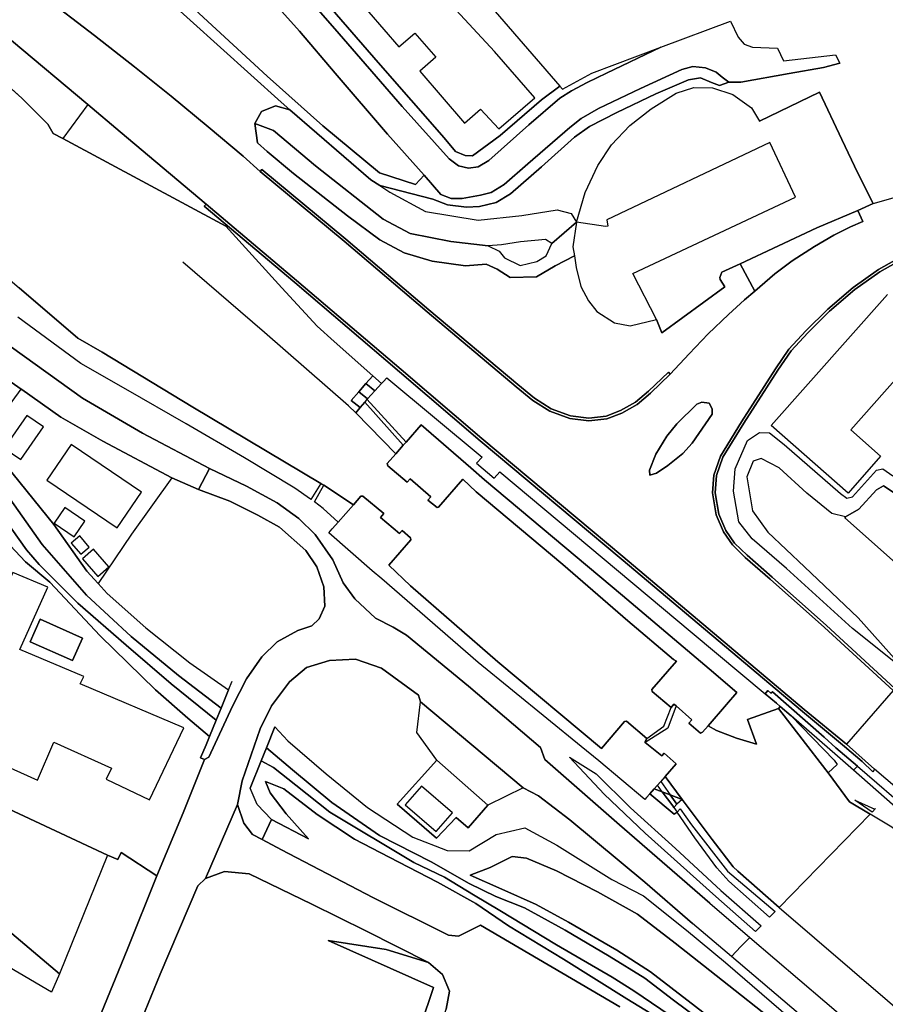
# Model space of a CAD drawing. Extents: x -26035517 to 31750492, y -9237385 to 8160032.
# Tile 286 of 298: x 23766947 to 23922468, y -195276 to -18353. Entities that reach past the tile are written whole.
import ezdxf

# ---------------------------------------------------------------- set-up
doc = ezdxf.new("R2010")
doc.units = 0
doc.layers.add('T-25', color=7, linetype='CONTINUOUS')

msp = doc.modelspace()

# ---------------------------------------------------------------- linework, layer by layer
at = {"layer": 'T-25', "color": 9}
for p, q in [((23759251, -25258, 8643), (23767359, -32453, 8707)), ((23767359, -32453, 8707), (23771980, -37130, 8703)), ((23771980, -37130, 8703), (23772942, -38777, 8703)), ((23772942, -38777, 8703), (23774675, -39706, 8760)), ((23774675, -39706, 8760), (23803994, -55432, 9723)), ((23803994, -55432, 9723), (23814054, -66533, 10040)), ((23777404, -75559, 8853), (23766829, -66546, 8853)), ((23814054, -66533, 10040), (23820363, -73401, 10373)), ((23820363, -73401, 10373), (23823463, -76207, 10613)), ((23781775, -78072, 9197), (23777404, -75559, 8853)), ((23823463, -76207, 10613), (23830390, -82334, 11016)), ((23798034, -87990, 9210), (23781775, -78072, 9197)), ((23830390, -82334, 11016), (23829158, -83748, 10984)), ((23829158, -83748, 10984), (23827858, -85242, 10951)), ((23827858, -85242, 10951), (23826531, -86766, 10917)), ((23821049, -101685, 9267), (23798034, -87990, 9210)), ((23826531, -86766, 10917), (23828143, -88014, 10917)), ((23828143, -88014, 10917), (23827324, -89004, 10093)), ((23827324, -89004, 10093), (23834525, -96365, 10103)), ((23834525, -96365, 10103), (23832982, -98117, 11740)), ((23832982, -98117, 11740), (23833076, -98537, 11740)), ((23833076, -98537, 11740), (23836583, -101481, 11740)), ((23821245, -101802, 9267), (23821049, -101685, 9267)), ((23821572, -102017, 9254), (23821245, -101802, 9267)), ((23826894, -105524, 9050), (23821572, -102017, 9254)), ((23836583, -101481, 11740), (23837090, -100854, 11740)), ((23837090, -100854, 11740), (23840805, -104091, 11740)), ((23842215, -105953, 11740), (23846544, -100936, 11733)), ((23846544, -100936, 11733), (23848968, -103190, 11133)), ((23828239, -103996, 11783), (23826894, -105524, 9050)), ((23828601, -103944, 11787), (23828239, -103996, 11783)), ((23832342, -107113, 11790), (23828601, -103944, 11787)), ((23840805, -104091, 11740), (23840256, -104690, 11740)), ((23848968, -103190, 11133), (23864550, -116251, 11130)), ((23840256, -104690, 11740), (23841957, -106028, 11740)), ((23841957, -106028, 11740), (23842215, -105953, 11740)), ((23831751, -107824, 11790), (23832342, -107113, 11790)), ((23835190, -110653, 11790), (23831751, -107824, 11790)), ((23835669, -110117, 11790), (23835190, -110653, 11790)), ((23837182, -111471, 11790), (23835669, -110117, 11790)), ((23833292, -116394, 11790), (23837204, -111810, 11790)), ((23837204, -111810, 11790), (23837182, -111471, 11790)), ((23837172, -120058, 11327), (23833292, -116394, 11790)), ((23864550, -116251, 11130), (23876211, -126367, 11213)), ((23852873, -133722, 11327), (23837172, -120058, 11327)), ((23876211, -126367, 11213), (23884443, -133322, 11257)), ((23871486, -149301, 11650), (23852873, -133722, 11327)), ((23884948, -133639, 11707), (23880525, -138680, 11757)), ((23884443, -133322, 11257), (23884948, -133639, 11707)), ((23880525, -138680, 11757), (23880594, -139085, 11757)), ((23880594, -139085, 11757), (23884009, -141934, 11757)), ((23884009, -141934, 11757), (23884497, -141321, 11757)), ((23884497, -141321, 11757), (23884881, -141660, 11757)), ((23884881, -141660, 11757), (23887706, -144155, 11757)), ((23897730, -144115, 11447), (23903261, -142136, 11447)), ((23903261, -142136, 11447), (23911777, -153130, 11200)), ((23875583, -144474, 11700), (23871486, -149301, 11650)), ((23875953, -144428, 11703), (23875583, -144474, 11700)), ((23879648, -147499, 11710), (23875953, -144428, 11703)), ((23887706, -144155, 11757), (23887179, -144764, 11757)), ((23887179, -144764, 11757), (23889270, -146558, 11757)), ((23899318, -148544, 10570), (23897730, -144115, 11447)), ((23889270, -146558, 11757), (23889624, -146367, 11750)), ((23889624, -146367, 11750), (23890619, -145218, 10553)), ((23890619, -145218, 10553), (23892156, -146058, 10557)), ((23892156, -146058, 10557), (23895757, -147465, 10573)), ((23879246, -148153, 11713), (23879648, -147499, 11710)), ((23879319, -148213, 11713), (23879246, -148153, 11713)), ((23882324, -150653, 11717), (23879319, -148213, 11713)), ((23895757, -147465, 10573), (23899318, -148544, 10570)), ((23882719, -150128, 11723), (23882324, -150653, 11717)), ((23884885, -152059, 11727), (23882719, -150128, 11723)), ((23882902, -154333, 10867), (23884885, -152059, 11727)), ((23911777, -153130, 11200), (23912188, -153687, 11186)), ((23912188, -153687, 11186), (23916015, -158871, 11057)), ((23885960, -158448, 10867), (23882902, -154333, 10867)), ((23886536, -159223, 10867), (23885960, -158448, 10867)), ((23891333, -165680, 10867), (23886536, -159223, 10867)), ((23916015, -158871, 11057), (23919769, -161090, 10977)), ((23919769, -161090, 10977), (23903369, -177900, 10890)), ((23895111, -170594, 10867), (23891333, -165680, 10867)), ((23895956, -171353, 10867), (23895111, -170594, 10867)), ((23903369, -177900, 10890), (23895956, -171353, 10867)), ((23903369, -177900, 10890), (23903369, -177900, 10890))]:
    msp.add_line(p, q, dxfattribs=at)
for points in [[(23617479, 103744, 9893), (23634606, 89072, 9870), (23653648, 72813, 9850), (23671083, 57852, 9827), (23683881, 47002, 9673), (23699359, 33743, 9707), (23721913, 14603, 9683), (23743051, -3211, 9747), (23765473, -22108, 9847), (23779174, -33598, 9954), (23774675, -39706, 8760), (23772942, -38777, 8703), (23771980, -37130, 8703), (23767359, -32453, 8707), (23759251, -25258, 8643), (23755350, -22848, 8643), (23753413, -22943, 8820), (23732862, -5283, 8847), (23710463, 13693, 8850), (23689674, 31542, 8810), (23680450, 39462, 8807), (23659796, 57175, 8740), (23641088, 73077, 8780), (23619441, 91604, 8820)], [(23810459, -45259, 10230), (23810139, -45644, 10230), (23807082, -42892, 10013), (23800817, -37633, 10007), (23794151, -32110, 9947), (23787570, -26853, 9920), (23780370, -21200, 9877), (23770987, -13968, 9817), (23762034, -7134, 9813), (23752006, 501, 9790), (23743903, 6763, 9777), (23736795, 12493, 9800), (23730280, 17796, 9763), (23723548, 23277, 9753), (23716758, 28848, 9743), (23711340, 33303, 9743), (23702075, 41065, 9800), (23688303, 52668, 9763)], [(23863978, -30295, 9410), (23860693, -32741, 9410), (23853256, -39136, 9557), (23848322, -42824, 9667), (23847012, -42739, 9667), (23845269, -42040, 9670), (23843192, -39569, 9653), (23831357, -26022, 9633), (23817147, -9610, 9590), (23807693, 1192, 9600), (23797846, 12591, 9593), (23787333, 24720, 9543), (23777528, 36074, 9563), (23771914, 42665, 9550), (23767065, 47831, 9507)], [(23683881, 47002, 9673), (23699359, 33743, 9707), (23721913, 14603, 9683), (23743051, -3211, 9747), (23765473, -22108, 9847), (23779174, -33598, 9954), (23785015, -38496, 10000), (23800440, -51488, 10053), (23800117, -51871, 10053)], [(23882127, -23282, 9247), (23872364, -27972, 9313), (23868917, -29658, 9330), (23866108, -31122, 9353), (23863990, -32467, 9363), (23858432, -37254, 9397), (23851216, -43679, 9417), (23849342, -44807, 9420), (23847610, -45013, 9420), (23845762, -44594, 9420), (23844081, -43368, 9420), (23835641, -33980, 9490), (23823570, -20023, 9493), (23814655, -9740, 9490), (23806567, -549, 9483), (23797713, 9935, 9470), (23790147, 18541, 9453), (23782701, 27122, 9457), (23773758, 37346, 9463), (23766410, 45853, 9467)], [(23824106, 15800, 9390), (23863978, -30295, 9410), (23860693, -32741, 9410), (23853256, -39136, 9557), (23848322, -42824, 9667), (23847012, -42739, 9667), (23845269, -42040, 9670), (23843192, -39569, 9653), (23831357, -26022, 9633), (23817147, -9610, 9590)], [(23658905, 7887, 8897), (23668506, 8664, 8910), (23676538, 9091, 8910), (23679890, 7760, 8847), (23684481, 3835, 8853), (23699725, -9053, 8853), (23717182, -23894, 8853), (23733680, -38031, 8853), (23751304, -53252, 8853), (23766829, -66546, 8853), (23777404, -75559, 8853)], [(23839645, -46270, 9413), (23838058, -47974, 9417), (23831569, -45875, 9417), (23821435, -37412, 9550), (23811384, -28527, 9613), (23793084, -11564, 9603), (23790590, -2549, 9567), (23785561, 3215, 9573), (23791776, 8743, 9443)], [(23814655, -9740, 9490), (23823570, -20023, 9493), (23835641, -33980, 9490), (23844081, -43368, 9420), (23845762, -44594, 9420), (23847610, -45013, 9420), (23849342, -44807, 9420), (23851216, -43679, 9417), (23858432, -37254, 9397), (23863990, -32467, 9363), (23866108, -31122, 9353), (23868917, -29658, 9330), (23872364, -27972, 9313), (23882127, -23282, 9247), (23894630, -18592, 9247), (23896044, -21520, 9247), (23897123, -22727, 9243), (23898597, -23301, 9243), (23903114, -23480, 9240), (23904201, -25769, 9070), (23913510, -24689, 9070), (23914287, -26187, 9157), (23911345, -26925, 9177), (23905183, -28050, 9207), (23896511, -29603, 9307), (23894380, -29584, 9347), (23893185, -28661, 9347), (23892088, -27792, 9347), (23890149, -27019, 9350), (23887869, -26778, 9357), (23885912, -27273, 9377), (23878461, -30744, 9383), (23870954, -34294, 9390), (23867833, -36124, 9407), (23865767, -37697, 9433), (23858214, -44250, 9463), (23853992, -47994, 9450), (23851629, -49379, 9417), (23849713, -49859, 9417), (23846459, -50472, 9417), (23844473, -50489, 9417), (23842619, -49759, 9417), (23839645, -46270, 9413), (23833056, -38941, 9390), (23823645, -27933, 9373), (23817198, -20439, 9387), (23810827, -13235, 9450)], [(23817147, -9610, 9590), (23831357, -26022, 9633), (23843192, -39569, 9653), (23845269, -42040, 9670), (23847012, -42739, 9667), (23848322, -42824, 9667), (23853256, -39136, 9557), (23860693, -32741, 9410), (23863978, -30295, 9410), (23864454, -30846, 9390), (23869712, -27938, 9390), (23882127, -23282, 9247), (23872364, -27972, 9313), (23868917, -29658, 9330), (23866108, -31122, 9353), (23863990, -32467, 9363), (23858432, -37254, 9397), (23851216, -43679, 9417), (23849342, -44807, 9420), (23847610, -45013, 9420), (23845762, -44594, 9420), (23844081, -43368, 9420), (23835641, -33980, 9490), (23823570, -20023, 9493), (23814655, -9740, 9490)], [(23793084, -11564, 9603), (23811384, -28527, 9613), (23821435, -37412, 9550), (23831569, -45875, 9417), (23838058, -47974, 9417), (23839645, -46270, 9413), (23842619, -49759, 9417), (23844473, -50489, 9417), (23846459, -50472, 9417), (23849713, -49859, 9417), (23851629, -49379, 9417), (23853992, -47994, 9450), (23858214, -44250, 9463), (23865767, -37697, 9433), (23867833, -36124, 9407), (23870954, -34294, 9390), (23878461, -30744, 9383), (23885912, -27273, 9377), (23887869, -26778, 9357), (23890149, -27019, 9350), (23892088, -27792, 9347), (23893185, -28661, 9347), (23894380, -29584, 9347), (23894380, -29584, 9347), (23892694, -30164, 9377), (23891262, -29618, 9383), (23889281, -28830, 9387), (23887091, -29135, 9387), (23881241, -31660, 9390), (23874256, -35004, 9397), (23869304, -37571, 9417), (23866627, -39484, 9477), (23860694, -44774, 9527), (23855127, -49617, 9537), (23852564, -51205, 9513), (23849573, -51940, 9490), (23847198, -52066, 9497), (23843828, -51611, 9500), (23841188, -50626, 9527), (23831668, -48155, 9600), (23830016, -47144, 9620), (23815455, -34536, 9599), (23813897, -33187, 9597), (23792138, -13471, 9557)], [(23826969, -13823, 12317), (23835081, -23236, 12280), (23837964, -20751, 12280), (23841706, -25094, 12277), (23838823, -27579, 12417), (23846873, -36921, 12437), (23849756, -34436, 12630), (23853037, -37978, 12630), (23859485, -32421, 12630), (23852268, -24046, 12623), (23839985, -10758, 12363)], [(23792138, -13471, 9557), (23813897, -33187, 9597), (23815455, -34536, 9599), (23812918, -33828, 9790), (23810372, -34872, 9990), (23809194, -36995, 10093), (23809683, -40457, 10270), (23811414, -42018, 10377), (23816128, -45962, 10493), (23825857, -53604, 10557), (23831664, -57890, 10647), (23836000, -60218, 10700), (23841052, -61728, 10827), (23847033, -62606, 10993), (23850766, -62261, 11033), (23852747, -63175, 11047), (23855053, -64659, 11050), (23859780, -64560, 11147), (23863167, -62590, 11187), (23866604, -60810, 11143), (23866924, -62885, 20043), (23867769, -66271, 20043), (23869149, -68849, 20037), (23870620, -70800, 20037), (23873815, -72853, 19997), (23876626, -73374, 19953), (23881330, -72200, 10817), (23882316, -74643, 10803), (23893662, -66383, 10597), (23892798, -65042, 10580), (23892743, -64664, 10580), (23893112, -63734, 10580), (23896411, -62208, 10580), (23899008, -67116, 10527), (23897168, -68690, 10573), (23894296, -71354, 10643), (23890663, -74775, 10673), (23887242, -78396, 10787), (23883834, -82023, 10833), (23883486, -81663, 10833), (23879927, -85102, 10933), (23877581, -87070, 10970), (23874905, -88574, 10933), (23872341, -89568, 10933), (23869206, -89929, 10927), (23865898, -89519, 10900), (23862407, -88271, 10883), (23859414, -86351, 10887), (23856457, -83923, 10870), (23840481, -70478, 10697), (23825550, -57791, 10427), (23810459, -45259, 10230), (23810139, -45644, 10230), (23810139, -45644, 10230), (23807082, -42892, 10013), (23800817, -37633, 10007), (23794151, -32110, 9947), (23787570, -26853, 9920), (23780370, -21200, 9877), (23770987, -13968, 9817)], [(23770987, -13968, 9817), (23780370, -21200, 9877), (23787570, -26853, 9920), (23794151, -32110, 9947), (23800817, -37633, 10007), (23807082, -42892, 10013), (23810139, -45644, 10230), (23825228, -58175, 10427), (23840158, -70861, 10697), (23856137, -84308, 10870), (23859119, -86757, 10887), (23862185, -88724, 10883), (23865781, -90009, 10900), (23869204, -90434, 10927), (23872462, -90058, 10933), (23875119, -89028, 10933), (23877867, -87484, 10970), (23880262, -85474, 10933), (23883834, -82023, 10833), (23887242, -78396, 10787), (23890663, -74775, 10673), (23894296, -71354, 10643), (23897168, -68690, 10573), (23899008, -67116, 10527), (23902594, -64027, 10493), (23905756, -61697, 10463), (23909755, -59116, 10417), (23913248, -57050, 10330), (23916212, -55558, 10277), (23918416, -54634, 10257), (23917526, -52662, 10257), (23920259, -51395, 10257), (23928073, -49187, 9953)], [(23792138, -13471, 9557), (23813897, -33187, 9597), (23815455, -34536, 9599), (23830016, -47144, 9620), (23831668, -48155, 9600), (23841188, -50626, 9527), (23843828, -51611, 9500), (23847198, -52066, 9497), (23849573, -51940, 9490), (23852564, -51205, 9513), (23855127, -49617, 9537), (23860694, -44774, 9527), (23866627, -39484, 9477), (23869304, -37571, 9417), (23874256, -35004, 9397), (23881241, -31660, 9390), (23887091, -29135, 9387), (23889281, -28830, 9387), (23891262, -29618, 9383), (23892694, -30164, 9377), (23894380, -29584, 9347)], [(23810827, -13235, 9450), (23817198, -20439, 9387), (23823645, -27933, 9373), (23833056, -38941, 9390), (23839645, -46270, 9413), (23842619, -49759, 9417), (23844473, -50489, 9417), (23846459, -50472, 9417), (23849713, -49859, 9417), (23851629, -49379, 9417), (23853992, -47994, 9450), (23858214, -44250, 9463), (23865767, -37697, 9433), (23867833, -36124, 9407), (23870954, -34294, 9390), (23878461, -30744, 9383), (23885912, -27273, 9377), (23887869, -26778, 9357), (23890149, -27019, 9350), (23892088, -27792, 9347), (23893185, -28661, 9347), (23894380, -29584, 9347), (23896511, -29603, 9307), (23905183, -28050, 9207), (23911345, -26925, 9177), (23914287, -26187, 9157)], [(23894630, -18592, 9247), (23896044, -21520, 9247), (23897123, -22727, 9243), (23898597, -23301, 9243), (23903114, -23480, 9240)], [(23772942, -38777, 8703), (23771980, -37130, 8703), (23767359, -32453, 8707), (23759251, -25258, 8643), (23755350, -22848, 8643), (23753413, -22943, 8820)], [(23927006, -59981, 10260), (23921226, -63233, 10287), (23916697, -66466, 10367), (23912119, -70341, 10487), (23908160, -74289, 10553), (23905160, -77540, 10637), (23902739, -81080, 10690), (23896613, -90589, 10897), (23892851, -96771, 10987), (23891667, -100172, 11073), (23891405, -103388, 11087), (23892095, -107333, 11097), (23893376, -110404, 11143), (23895008, -112733, 11150), (23897292, -114967, 11170), (23901811, -118892, 11257), (23911569, -127563, 11257), (23923861, -138881, 11463), (23915466, -148547, 11400), (23907895, -142280, 11403), (23875333, -114824, 11040), (23849973, -93625, 10943), (23835490, -81234, 10740), (23816685, -65197, 10320), (23800440, -51488, 10053), (23785015, -38496, 10000), (23779174, -33598, 9954), (23765473, -22108, 9847)], [(23920259, -51395, 10257), (23917546, -45930, 10130), (23914683, -39864, 9213), (23910662, -31370, 9307), (23899876, -36562, 9290)], [(23779174, -33598, 9954), (23774675, -39706, 8760)], [(23831962, -83724, 11107), (23830390, -82334, 11016), (23823463, -76207, 10613), (23820363, -73401, 10373), (23814054, -66533, 10040), (23803994, -55432, 9723), (23774675, -39706, 8760), (23772942, -38777, 8703)], [(23883834, -82023, 10833), (23880262, -85474, 10933), (23877867, -87484, 10970), (23875119, -89028, 10933), (23872462, -90058, 10933), (23869204, -90434, 10927), (23865781, -90009, 10900), (23862185, -88724, 10883), (23859119, -86757, 10887), (23856137, -84308, 10870), (23840158, -70861, 10697), (23825228, -58175, 10427), (23810139, -45644, 10230)], [(23810459, -45259, 10230), (23825550, -57791, 10427), (23840481, -70478, 10697), (23856457, -83923, 10870), (23859414, -86351, 10887), (23862407, -88271, 10883), (23865898, -89519, 10900), (23869206, -89929, 10927), (23872341, -89568, 10933), (23874905, -88574, 10933), (23877581, -87070, 10970), (23879927, -85102, 10933), (23883486, -81663, 10833)], [(23883486, -81663, 10833), (23883834, -82023, 10833), (23887242, -78396, 10787), (23890663, -74775, 10673), (23894296, -71354, 10643), (23897168, -68690, 10573), (23899008, -67116, 10527), (23902594, -64027, 10493), (23905756, -61697, 10463), (23909755, -59116, 10417), (23913248, -57050, 10330), (23916212, -55558, 10277), (23918416, -54634, 10257), (23917526, -52662, 10257), (23920259, -51395, 10257), (23928073, -49187, 9953)], [(23800117, -51871, 10053), (23816361, -65579, 10320), (23835165, -81615, 10740), (23849649, -94008, 10943), (23875011, -115208, 11040), (23907574, -142664, 11403), (23915147, -148933, 11400), (23918312, -151625, 11480)], [(23800440, -51488, 10053), (23816685, -65197, 10320), (23835490, -81234, 10740), (23849973, -93625, 10943), (23875333, -114824, 11040), (23907895, -142280, 11403), (23915466, -148547, 11400), (23920529, -153028, 11497)], [(23896411, -62208, 10580), (23910151, -55780, 10303), (23917526, -52662, 10257)], [(23950828, -163976, 11560), (23923861, -138881, 11463), (23911569, -127563, 11257), (23901811, -118892, 11257), (23897292, -114967, 11170), (23895008, -112733, 11150), (23893376, -110404, 11143), (23892095, -107333, 11097), (23891405, -103388, 11087), (23891667, -100172, 11073), (23892851, -96771, 10987), (23896613, -90589, 10897), (23902739, -81080, 10690), (23905160, -77540, 10637), (23908160, -74289, 10553), (23912119, -70341, 10487), (23916697, -66466, 10367), (23921226, -63233, 10287), (23927006, -59981, 10260), (23930661, -58324, 10260), (23934187, -56974, 10207)], [(23924200, -138512, 11463), (23911905, -127191, 11257), (23902142, -118516, 11257), (23897632, -114598, 11170), (23895392, -112407, 11150), (23893817, -110161, 11143), (23892579, -107192, 11097), (23891910, -103365, 11087), (23892161, -100276, 11073), (23893307, -96986, 10987), (23897038, -90855, 10897), (23903156, -81357, 10690), (23905553, -77853, 10637), (23908521, -74636, 10553), (23912458, -70710, 10487), (23917005, -66862, 10367), (23921495, -63656, 10287), (23927233, -60428, 10260), (23930854, -58787, 10260), (23934366, -57442, 10207)], [(23923861, -138881, 11463), (23911569, -127563, 11257), (23901811, -118892, 11257), (23897292, -114967, 11170), (23895008, -112733, 11150), (23893376, -110404, 11143), (23892095, -107333, 11097), (23891405, -103388, 11087), (23891667, -100172, 11073), (23892851, -96771, 10987), (23896613, -90589, 10897), (23902739, -81080, 10690), (23905160, -77540, 10637), (23908160, -74289, 10553), (23912119, -70341, 10487), (23916697, -66466, 10367), (23921226, -63233, 10287), (23927006, -59981, 10260)], [(23834525, -96365, 10103), (23827324, -89004, 10093), (23826043, -87715, 10010), (23810942, -74567, 9950), (23796257, -61912, 9553)], [(23927233, -60428, 10260), (23921495, -63656, 10287), (23917005, -66862, 10367), (23912458, -70710, 10487), (23908521, -74636, 10553), (23905553, -77853, 10637), (23903156, -81357, 10690), (23897038, -90855, 10897), (23893307, -96986, 10987), (23892161, -100276, 11073), (23891910, -103365, 11087), (23892579, -107192, 11097), (23893817, -110161, 11143), (23895392, -112407, 11150), (23897632, -114598, 11170), (23902142, -118516, 11257), (23911905, -127191, 11257), (23924200, -138512, 11463)], [(23899008, -67116, 10527), (23896411, -62208, 10580), (23893112, -63734, 10580), (23892743, -64664, 10580), (23892798, -65042, 10580), (23893662, -66383, 10597), (23882316, -74643, 10803), (23881330, -72200, 10817)], [(23766829, -66546, 8853), (23777404, -75559, 8853), (23781775, -78072, 9197), (23798034, -87990, 9210), (23821049, -101685, 9267), (23819283, -104556, 10640), (23819283, -104556, 10640), (23819179, -104484, 10634), (23816397, -102554, 10587), (23807312, -97087, 10483), (23796880, -90979, 10397), (23786033, -84743, 10427), (23777915, -80125, 10473), (23766608, -71804, 10447)], [(23928851, -77871, 13413), (23916264, -92033, 13413), (23921633, -96805, 10493), (23915794, -103443, 10577), (23901943, -91277, 10633), (23922834, -67735, 10543)], [(23777404, -75559, 8853), (23781775, -78072, 9197), (23798034, -87990, 9210), (23821049, -101685, 9267), (23821245, -101802, 9267), (23821572, -102017, 9254), (23826894, -105524, 9050)], [(23801031, -98994, 10513), (23789034, -92636, 10510), (23778227, -86360, 10453), (23765474, -77214, 10450), (23763976, -79944, 10450), (23762949, -81815, 10450), (23767231, -84761, 10450), (23767318, -84821, 10450), (23774314, -89769, 10520), (23781895, -94091, 10583), (23794286, -100648, 10600), (23799066, -102751, 10533)], [(23828143, -88014, 10917), (23826531, -86766, 10917), (23827858, -85242, 10951), (23829158, -83748, 10984), (23830390, -82334, 11016)], [(23830771, -85014, 11080), (23829158, -83748, 10984)], [(23829428, -86470, 11049), (23827858, -85242, 10951)], [(23836378, -94261, 11073), (23829343, -86562, 11047)], [(23880133, -100219, 11187), (23881371, -99821, 11187), (23883421, -98445, 11187), (23886108, -96293, 11133), (23887788, -94456, 11110), (23891384, -89208, 11093), (23891384, -88261, 11067), (23890800, -87263, 11060), (23889501, -87103, 11060), (23888603, -87429, 11060), (23885026, -90985, 11060), (23883216, -93164, 11137), (23881263, -96420, 11140), (23880073, -99302, 11140), (23880133, -100219, 11187)], [(23850438, -101012, 11307), (23848006, -98857, 11743), (23839104, -91165, 11740), (23836378, -94261, 11073), (23835872, -94835, 11160), (23834525, -96365, 10103), (23832982, -98117, 11740), (23833076, -98537, 11740), (23836583, -101481, 11740), (23837090, -100854, 11740), (23840805, -104091, 11740), (23840256, -104690, 11740), (23841957, -106028, 11740), (23842215, -105953, 11740), (23846544, -100936, 11733), (23848968, -103190, 11133), (23864550, -116251, 11130), (23876211, -126367, 11213), (23884443, -133322, 11257), (23884948, -133639, 11707), (23880525, -138680, 11757), (23880594, -139085, 11757), (23884009, -141934, 11757), (23884497, -141321, 11757), (23884881, -141660, 11757), (23887706, -144155, 11757), (23887179, -144764, 11757), (23889270, -146558, 11757), (23889624, -146367, 11750), (23890619, -145218, 10553), (23893912, -141416, 11740)], [(23924057, -103344, 11453), (23922129, -102130, 11473), (23920873, -102854, 11480), (23917694, -106290, 11530), (23915292, -107666, 11527), (23912872, -107113, 11467), (23908371, -103428, 11353), (23903408, -98859, 11387), (23900171, -97185, 11423), (23898703, -97692, 11460), (23897593, -100480, 11510), (23898595, -106612, 11570), (23901379, -110455, 11637), (23907957, -116656, 11737), (23917564, -125832, 11723), (23926099, -135355, 11443), (23916576, -127757, 11320), (23904706, -116995, 11267), (23898541, -111628, 11240), (23896156, -108592, 11160), (23895180, -103092, 11047), (23895496, -99063, 10997), (23897696, -93958, 10887), (23899884, -92512, 10823), (23901680, -92618, 10740), (23904285, -94704, 10630), (23914411, -103504, 10617), (23915563, -104302, 10617), (23916551, -104116, 10617), (23920888, -99324, 10563), (23922024, -99083, 10563), (23923842, -100343, 10563)], [(23763180, -96892, 10643), (23773091, -109040, 10697), (23779038, -117439, 10567), (23781025, -119661, 10464), (23782651, -121481, 10380), (23789597, -127654, 10490), (23797536, -133933, 10627), (23804492, -138740, 10827), (23803122, -142074, 8513), (23795467, -136220, 8513), (23786994, -129190, 8513), (23778924, -121785, 8513), (23770980, -112670, 8513), (23763815, -102493, 8513)], [(23890970, -177097, 11073), (23874682, -163026, 11117), (23861288, -151296, 11150), (23860516, -149157, 11153), (23847589, -138139, 11197), (23836418, -128942, 11263), (23834044, -127519, 11273), (23830873, -125874, 11277), (23827159, -122415, 11210), (23825043, -119571, 11163), (23823234, -115394, 11157), (23820058, -110846, 11073), (23817082, -107975, 10913), (23813194, -105164, 10793), (23807674, -102161, 10627), (23801031, -98994, 10513), (23799066, -102751, 10533), (23804724, -104884, 10670), (23809747, -107394, 10783), (23813625, -109565, 10860), (23818375, -113737, 10903), (23820342, -116677, 10997), (23821604, -120257, 11130), (23821773, -123764, 11183), (23820745, -125994, 11183), (23819436, -127272, 11187), (23816904, -128088, 11187), (23813229, -130133, 11190), (23810450, -132830, 11150), (23807724, -136775, 11137), (23805162, -141729, 11100), (23800906, -150878, 11010), (23800155, -151298, 10963), (23796338, -160841, 10880), (23791589, -172162, 10667), (23786245, -185502, 10457), (23781092, -198046, 10443)], [(23781092, -198046, 10443), (23786245, -185502, 10457), (23791589, -172162, 10667), (23796338, -160841, 10880), (23800155, -151298, 10963), (23800906, -150878, 11010), (23805162, -141729, 11100), (23807724, -136775, 11137), (23810450, -132830, 11150), (23813229, -130133, 11190), (23816904, -128088, 11187), (23819436, -127272, 11187), (23820745, -125994, 11183), (23821773, -123764, 11183), (23821604, -120257, 11130), (23820342, -116677, 10997), (23818375, -113737, 10903), (23813625, -109565, 10860), (23809747, -107394, 10783), (23804724, -104884, 10670), (23799066, -102751, 10533), (23801031, -98994, 10513), (23807674, -102161, 10627), (23813194, -105164, 10793), (23817082, -107975, 10913), (23820058, -110846, 11073), (23823234, -115394, 11157), (23825043, -119571, 11163), (23827159, -122415, 11210), (23830873, -125874, 11277), (23834044, -127519, 11273), (23836418, -128942, 11263), (23847589, -138139, 11197), (23860516, -149157, 11153), (23861288, -151296, 11150), (23874682, -163026, 11117), (23890970, -177097, 11073), (23898152, -183247, 10947), (23896521, -184918, 10963), (23894819, -186662, 10833), (23887817, -180729, 10840), (23879234, -173354, 10977), (23865762, -162101, 11097), (23860137, -157807, 11097), (23857433, -156388, 11097), (23838955, -140924, 11097), (23838580, -139711, 11097), (23831955, -134882, 11097), (23827262, -133231, 11097), (23822594, -133495, 11093), (23818457, -134761, 11107), (23815440, -137340, 11120), (23812195, -141627, 11120), (23810164, -145795, 11110), (23806911, -155097, 10853), (23806092, -159379, 10750), (23800307, -172677, 10607), (23798949, -173981, 10613), (23792190, -189843, 10393), (23787313, -201690, 10383)], [(23794286, -100648, 10600), (23787048, -110819, 11057)], [(23763815, -102493, 8513), (23770980, -112670, 8513), (23778924, -121785, 8513), (23786994, -129190, 8513), (23795467, -136220, 8513), (23803122, -142074, 8513), (23802230, -144247, 8577), (23794182, -137714, 8550), (23786070, -130750, 8550), (23777399, -123193, 8550), (23770454, -116221, 8550), (23768164, -113600, 8550), (23760505, -102900, 8550)], [(23850438, -101012, 11307), (23875252, -121806, 11273), (23890824, -135002, 11250), (23895809, -139226, 11250), (23893912, -141416, 11740)], [(23760505, -102900, 8550), (23768164, -113600, 8550), (23770454, -116221, 8550), (23777399, -123193, 8550), (23786070, -130750, 8550), (23794182, -137714, 8550), (23802230, -144247, 8577), (23801038, -147151, 10271), (23797169, -143848, 10737), (23791365, -138798, 10117), (23781416, -129086, 10083), (23772336, -119394, 10053), (23767971, -115745, 10030), (23764337, -111862, 10010)], [(23822480, -110537, 11747), (23823117, -109813, 11662), (23823687, -109166, 11586), (23824161, -108628, 11523), (23826894, -105524, 9050), (23828239, -103996, 11783), (23828601, -103944, 11787), (23832342, -107113, 11790), (23831751, -107824, 11790), (23835190, -110653, 11790), (23835669, -110117, 11790), (23837182, -111471, 11790), (23837204, -111810, 11790), (23833292, -116394, 11790), (23837172, -120058, 11327), (23852873, -133722, 11327), (23871486, -149301, 11650), (23875583, -144474, 11700), (23875953, -144428, 11703), (23879648, -147499, 11710), (23879246, -148153, 11713), (23879319, -148213, 11713), (23882324, -150653, 11717), (23882719, -150128, 11723), (23884885, -152059, 11727), (23882902, -154333, 10867)], [(23915292, -107666, 11527), (23915173, -107860, 11490), (23933955, -124520, 11687), (23940373, -116767, 11543), (23940611, -116592, 11527)], [(23879585, -158137, 11630), (23879236, -158446, 11580), (23871012, -151530, 11517), (23867840, -148933, 11483), (23849339, -133883, 11410), (23832022, -118804, 11517), (23830304, -117369, 11653), (23822480, -110537, 11747)], [(23770653, -126081, 10440), (23778224, -129470, 10440), (23776416, -133509, 10440), (23768845, -130120, 10440), (23770653, -126081, 10440)], [(23874781, -195745, 9423), (23849757, -181072, 9587), (23845802, -183041, 9563), (23843984, -182847, 9603), (23830420, -176070, 9870), (23814009, -167540, 10423), (23810490, -165679, 10470), (23808794, -164782, 10493), (23807242, -162737, 10597), (23806092, -159379, 10750), (23806911, -155097, 10853), (23810164, -145795, 11110), (23812195, -141627, 11120), (23815440, -137340, 11120), (23818457, -134761, 11107), (23822594, -133495, 11093), (23827262, -133231, 11097), (23831955, -134882, 11097), (23838580, -139711, 11097), (23838955, -140924, 11097), (23857433, -156388, 11097), (23860137, -157807, 11097), (23865762, -162101, 11097), (23879234, -173354, 10977), (23887817, -180729, 10840)], [(23800433, -148623, 11130), (23801038, -147151, 10271), (23802230, -144247, 8577), (23803122, -142074, 8513), (23804492, -138740, 10827), (23805114, -137225, 11210)], [(23917488, -152459, 11537), (23913582, -149194, 11647), (23911507, -147290, 11638), (23902198, -139128, 11701), (23901894, -139389, 11663), (23901336, -138862, 11705), (23900891, -139484, 11688)], [(23857433, -156388, 11097), (23851051, -159518, 11097), (23841884, -151397, 11117), (23838297, -146436, 11177), (23838955, -140924, 11097)], [(23884881, -141660, 11757), (23883372, -145685, 11620), (23879319, -148213, 11713)], [(23879648, -147499, 11710), (23882692, -145301, 11620), (23884009, -141934, 11757)], [(23911777, -153130, 11200), (23903261, -142136, 11447), (23897730, -144115, 11447), (23899318, -148544, 10570)], [(23903261, -142136, 11447), (23903587, -141759, 11450)], [(23913873, -150715, 11553), (23905525, -143433, 11450)], [(23812786, -145400, 11207), (23811266, -149211, 8753), (23810352, -151499, 8873), (23808371, -156465, 11087)], [(23900018, -206159, 8420), (23884440, -194535, 8420), (23879246, -190602, 8567), (23872871, -186596, 8567), (23864948, -181964, 8567), (23857665, -177970, 8567), (23852499, -175895, 8567), (23847716, -173571, 8720), (23840900, -169702, 8707), (23831605, -164955, 8707), (23823040, -159037, 8733), (23815963, -153134, 8753), (23811266, -149211, 8753), (23812786, -145400, 11207), (23815116, -147909, 10850), (23822029, -153867, 10797), (23829419, -159904, 10850), (23837580, -165270, 10767), (23843732, -167623, 10837), (23847709, -167716, 10863), (23852543, -164744, 10907), (23857715, -163593, 10947), (23863450, -166697, 10913), (23873324, -172823, 10897), (23879018, -175783, 10900), (23886776, -181928, 10923), (23893768, -187740, 10677), (23908551, -200492, 10647)], [(23899318, -148544, 10570), (23895757, -147465, 10573), (23892156, -146058, 10557), (23890619, -145218, 10553)], [(23800155, -151298, 10963), (23799444, -150983, 10830), (23800433, -148623, 11130)], [(23885295, -198323, 8400), (23877294, -192850, 8570), (23873368, -190378, 8563), (23863391, -184562, 8600), (23853209, -178418, 8650), (23848459, -175620, 8873), (23843289, -172423, 8873), (23837789, -169792, 8873), (23822679, -160753, 8873), (23816584, -155916, 8873), (23812540, -152697, 8873), (23810352, -151499, 8873), (23811266, -149211, 8753), (23815963, -153134, 8753), (23823040, -159037, 8733), (23831605, -164955, 8707), (23840900, -169702, 8707), (23847716, -173571, 8720), (23852499, -175895, 8567), (23857665, -177970, 8567), (23864948, -181964, 8567), (23872871, -186596, 8567), (23879246, -190602, 8567), (23884440, -194535, 8420), (23900018, -206159, 8420)], [(23880314, -196901, 9337), (23876056, -194276, 9453), (23876056, -194276, 9453), (23864679, -187140, 9460), (23854787, -181158, 9410), (23848914, -177174, 9303), (23842014, -173300, 9357), (23833350, -168841, 9527), (23827122, -165575, 9640), (23820420, -161160, 9693), (23814383, -156561, 9787), (23811104, -155253, 9817), (23811954, -157296, 9833), (23814814, -161055, 9963), (23818856, -165551, 10057), (23812216, -162050, 10370), (23809641, -159364, 10630), (23808371, -156465, 11087), (23810352, -151499, 8873), (23812540, -152697, 8873), (23816584, -155916, 8873), (23822679, -160753, 8873), (23837789, -169792, 8873), (23843289, -172423, 8873), (23848459, -175620, 8873), (23853209, -178418, 8650), (23863391, -184562, 8600), (23873368, -190378, 8563), (23877294, -192850, 8570), (23885295, -198323, 8400)], [(23841884, -151397, 11117), (23834791, -159315, 11033), (23841844, -165448, 10970), (23845354, -161731, 11090), (23847526, -163578, 11110), (23851051, -159518, 11097)], [(23916750, -153207, 11463), (23913873, -150715, 11553)], [(24038867, -254342, 11633), (24013853, -232935, 11660), (23991097, -213448, 11660), (23965296, -191256, 11620), (23943286, -172448, 11673), (23920529, -153028, 11497), (23920224, -153479, 11447), (23918312, -151625, 11480)], [(24035258, -258471, 10773), (24015726, -241785, 10823), (23989119, -219219, 10890), (23962979, -196769, 10867), (23942525, -179340, 10897), (23923611, -163469, 10870), (23919769, -161090, 10977), (23916015, -158871, 11057), (23912188, -153687, 11186), (23911777, -153130, 11200)], [(24037046, -256426, 11497), (24005529, -229433, 11433), (23987860, -214233, 11423), (23962869, -192810, 11400), (23942915, -175680, 11427), (23925239, -160711, 11433), (23916750, -153207, 11463)], [(23917488, -152459, 11537), (23927487, -161127, 11507), (23942663, -173878, 11510), (23966468, -194288, 11480), (23987166, -211996, 11523), (24015764, -236703, 11540), (24037901, -255448, 11497)], [(23874781, -195745, 9423), (23849757, -181072, 9587), (23845802, -183041, 9563), (23843984, -182847, 9603), (23830420, -176070, 9870), (23814009, -167540, 10423), (23810490, -165679, 10470), (23812216, -162050, 10370), (23818856, -165551, 10057), (23814814, -161055, 9963), (23811954, -157296, 9833), (23811104, -155253, 9817), (23814383, -156561, 9787), (23820420, -161160, 9693), (23827122, -165575, 9640), (23833350, -168841, 9527), (23842014, -173300, 9357), (23848914, -177174, 9303), (23854787, -181158, 9410), (23864679, -187140, 9460), (23876056, -194276, 9453), (23880314, -196901, 9337)], [(23882902, -154333, 10867), (23882111, -155240, 11285), (23881515, -155924, 11600), (23880964, -156556, 11609), (23880190, -157443, 11621), (23879585, -158137, 11630)], [(23882902, -154333, 10867), (23885960, -158448, 10867), (23886536, -159223, 10867), (23891333, -165680, 10867), (23895111, -170594, 10867), (23895956, -171353, 10867), (23903369, -177900, 10890), (23935996, -205836, 10890), (23969898, -234866, 10930), (23993780, -255164, 10903), (24019205, -276834, 10877)], [(23880190, -157443, 11621), (23884531, -161122, 11383), (23885056, -160757, 11550)], [(23885960, -158448, 10867), (23883821, -157638, 11400), (23882386, -157095, 11550), (23880964, -156556, 11609)], [(23806092, -159379, 10750), (23800307, -172677, 10607)], [(23843575, -196162, 9373), (23844144, -192929, 9380), (23842896, -189896, 9387), (23840392, -187771, 9483), (23829158, -182078, 9943), (23819442, -177290, 10077), (23808169, -171845, 10443), (23803764, -171389, 10570), (23800307, -172677, 10607), (23806092, -159379, 10750), (23807242, -162737, 10597), (23808794, -164782, 10493), (23810490, -165679, 10470), (23814009, -167540, 10423), (23830420, -176070, 9870), (23843984, -182847, 9603), (23845802, -183041, 9563), (23849757, -181072, 9587), (23874781, -195745, 9423)], [(23812216, -162050, 10370), (23810490, -165679, 10470)], [(23782730, -168493, 12630), (23784570, -169279, 10703), (23785177, -168015, 10703), (23791589, -172162, 10667)], [(23904885, -200215, 9610), (23890969, -189214, 9523), (23884704, -184314, 9593), (23877936, -179107, 9520), (23870771, -175052, 9313), (23863419, -171303, 9227), (23858021, -169005, 9227), (23855427, -168713, 9227), (23851483, -170666, 9227), (23847853, -172087, 9227), (23853548, -174578, 9227), (23859725, -177323, 9303), (23865547, -180506, 9407), (23874216, -185551, 9493), (23880273, -189419, 9567), (23891999, -198498, 9363)], [(23843448, -232484, 9583), (23831302, -226957, 9583), (23838559, -208927, 9363), (23842713, -198778, 9353), (23843575, -196162, 9373), (23844144, -192929, 9380), (23842896, -189896, 9387), (23840392, -187771, 9483), (23829158, -182078, 9943), (23819442, -177290, 10077), (23808169, -171845, 10443), (23803764, -171389, 10570), (23800307, -172677, 10607), (23798949, -173981, 10613), (23792190, -189843, 10393), (23787313, -201690, 10383)], [(23890970, -177097, 11073), (23898152, -183247, 10947), (23925082, -206258, 10957), (23940429, -219336, 10957), (23966797, -241897, 10957), (23992674, -264039, 10957), (24014309, -282435, 10957)], [(24011163, -286033, 10763), (23987833, -265971, 10763), (23980333, -259508, 10707), (23973098, -253535, 10707), (23936286, -221733, 10800), (23927112, -214210, 10807), (23921703, -209548, 10807), (23894819, -186662, 10833), (23887817, -180729, 10840)], [(23840392, -187771, 9483), (23832796, -185448, 9813), (23822391, -183837, 10417)], [(23839013, -199036, 10330), (23841283, -192283, 10383), (23822391, -183837, 10417), (23832796, -185448, 9813), (23840392, -187771, 9483), (23842896, -189896, 9387), (23844144, -192929, 9380), (23843575, -196162, 9373)]]:
    msp.add_polyline3d(points, dxfattribs=at)
for points in [[(23791776, 8743, 9443), (23798335, 1110, 9447), (23804147, -5497, 9457), (23810827, -13235, 9450), (23817198, -20439, 9387), (23823645, -27933, 9373), (23833056, -38941, 9390), (23839645, -46270, 9413), (23838058, -47974, 9417), (23831569, -45875, 9417), (23821435, -37412, 9550), (23811384, -28527, 9613), (23793084, -11564, 9603), (23790590, -2549, 9567), (23785561, 3215, 9573), (23791776, 8743, 9443)], [(23881330, -72200, 10817), (23877112, -63940, 19333), (23906348, -50234, 19950), (23901714, -40413, 19950), (23872453, -54287, 19417), (23872630, -55433, 19567), (23872170, -55503, 19717), (23866975, -54747, 9390), (23868549, -49392, 9373), (23870798, -44581, 9363), (23873265, -40832, 9317), (23876552, -37369, 9297), (23880412, -34393, 9313), (23884900, -31539, 9323), (23888074, -30513, 9317), (23891446, -30580, 9313), (23895086, -31815, 9313), (23898399, -34171, 9313), (23899876, -36562, 9290), (23910662, -31370, 9307), (23914683, -39864, 9213), (23917546, -45930, 10130), (23920259, -51395, 10257), (23917526, -52662, 10257), (23910151, -55780, 10303), (23896411, -62208, 10580), (23893112, -63734, 10580), (23892743, -64664, 10580), (23892798, -65042, 10580), (23893662, -66383, 10597), (23882316, -74643, 10803), (23881330, -72200, 10817)], [(23831668, -48155, 9600), (23833426, -49368, 9603), (23839844, -52841, 9593), (23849315, -54396, 9727), (23857170, -53537, 9773), (23863542, -52521, 9393), (23866042, -53177, 9393), (23866975, -54747, 9390), (23862556, -58567, 12613), (23861426, -57861, 12667), (23856921, -58296, 12633), (23853540, -58796, 12427), (23851107, -58958, 12310), (23844399, -58231, 12193), (23837102, -56770, 12090), (23832254, -54200, 11963), (23820082, -44595, 11773), (23812555, -38249, 11643), (23809194, -36995, 10093), (23810372, -34872, 9990), (23812918, -33828, 9790), (23815455, -34536, 9599), (23830016, -47144, 9620), (23831668, -48155, 9600)], [(23866604, -60810, 11143), (23863167, -62590, 11187), (23859780, -64560, 11147), (23855053, -64659, 11050), (23852747, -63175, 11047), (23850766, -62261, 11033), (23847033, -62606, 10993), (23841052, -61728, 10827), (23836000, -60218, 10700), (23831664, -57890, 10647), (23825857, -53604, 10557), (23816128, -45962, 10493), (23811414, -42018, 10377), (23809683, -40457, 10270), (23809194, -36995, 10093), (23812555, -38249, 11643), (23820082, -44595, 11773), (23832254, -54200, 11963), (23837102, -56770, 12090), (23844399, -58231, 12193), (23851107, -58958, 12310), (23853101, -59971, 12413), (23854076, -61162, 12523), (23856867, -62525, 12657), (23859875, -61817, 12653), (23861516, -60758, 12607), (23862556, -58567, 12613), (23866975, -54747, 9390), (23866349, -59158, 20060), (23866604, -60810, 11143)], [(23810139, -45644, 10230), (23810459, -45259, 10230), (23825550, -57791, 10427), (23840481, -70478, 10697), (23856457, -83923, 10870), (23859414, -86351, 10887), (23862407, -88271, 10883), (23865898, -89519, 10900), (23869206, -89929, 10927), (23872341, -89568, 10933), (23874905, -88574, 10933), (23877581, -87070, 10970), (23879927, -85102, 10933), (23883486, -81663, 10833), (23883834, -82023, 10833), (23880262, -85474, 10933), (23877867, -87484, 10970), (23875119, -89028, 10933), (23872462, -90058, 10933), (23869204, -90434, 10927), (23865781, -90009, 10900), (23862185, -88724, 10883), (23859119, -86757, 10887), (23856137, -84308, 10870), (23840158, -70861, 10697), (23825228, -58175, 10427), (23810139, -45644, 10230)], [(23800117, -51871, 10053), (23800440, -51488, 10053), (23816685, -65197, 10320), (23835490, -81234, 10740), (23849973, -93625, 10943), (23875333, -114824, 11040), (23907895, -142280, 11403), (23915466, -148547, 11400), (23920529, -153028, 11497), (23920224, -153479, 11447), (23918312, -151625, 11480), (23915147, -148933, 11400), (23907574, -142664, 11403), (23875011, -115208, 11040), (23849649, -94008, 10943), (23835165, -81615, 10740), (23816361, -65579, 10320), (23800117, -51871, 10053)], [(23896411, -62208, 10580), (23910151, -55780, 10303), (23917526, -52662, 10257), (23918416, -54634, 10257), (23916212, -55558, 10277), (23913248, -57050, 10330), (23909755, -59116, 10417), (23905756, -61697, 10463), (23902594, -64027, 10493), (23899008, -67116, 10527), (23896411, -62208, 10580)], [(23799066, -102751, 10533), (23794286, -100648, 10600), (23781895, -94091, 10583), (23774314, -89769, 10520), (23767318, -84821, 10450), (23767231, -84761, 10450), (23762949, -81815, 10450), (23763976, -79944, 10450), (23765474, -77214, 10450), (23778227, -86360, 10453), (23789034, -92636, 10510), (23801031, -98994, 10513), (23799066, -102751, 10533)], [(23829158, -83748, 10984), (23830390, -82334, 11016), (23831962, -83724, 11107), (23830771, -85014, 11080), (23829158, -83748, 10984)], [(23836378, -94261, 11073), (23829343, -86562, 11047), (23829428, -86470, 11049), (23830771, -85014, 11080), (23831962, -83724, 11107), (23832301, -83357, 11084), (23832901, -82706, 11043), (23850033, -96940, 12513), (23849027, -98063, 12513), (23852179, -100762, 12513), (23853195, -99605, 12510), (23887786, -128511, 11450), (23900891, -139484, 11688), (23902927, -141189, 11450), (23903587, -141759, 11450), (23903261, -142136, 11447), (23897730, -144115, 11447), (23899318, -148544, 10570), (23895757, -147465, 10573), (23892156, -146058, 10557), (23890619, -145218, 10553), (23893912, -141416, 11740), (23895809, -139226, 11250), (23890824, -135002, 11250), (23875252, -121806, 11273), (23850438, -101012, 11307), (23848006, -98857, 11743), (23839104, -91165, 11740), (23836378, -94261, 11073)], [(23773091, -109040, 10697), (23763180, -96892, 10643), (23760508, -93864, 10413), (23767231, -84761, 10450), (23767318, -84821, 10450), (23774314, -89769, 10520), (23781895, -94091, 10583), (23794286, -100648, 10600), (23787048, -110819, 11057), (23781025, -119661, 10464), (23779038, -117439, 10567), (23773091, -109040, 10697)], [(23827858, -85242, 10951), (23829158, -83748, 10984), (23830771, -85014, 11080), (23829428, -86470, 11049), (23827858, -85242, 10951)], [(23828143, -88014, 10917), (23826531, -86766, 10917), (23827858, -85242, 10951), (23829428, -86470, 11049), (23829343, -86562, 11047), (23828940, -87050, 11013), (23828143, -88014, 10917)], [(23827324, -89004, 10093), (23828143, -88014, 10917), (23828940, -87050, 11013), (23835872, -94835, 11160), (23834525, -96365, 10103), (23827324, -89004, 10093)], [(23880133, -100219, 11187), (23880073, -99302, 11140), (23881263, -96420, 11140), (23883216, -93164, 11137), (23885026, -90985, 11060), (23888603, -87429, 11060), (23889501, -87103, 11060), (23890800, -87263, 11060), (23891384, -88261, 11067), (23891384, -89208, 11093), (23887788, -94456, 11110), (23886108, -96293, 11133), (23883421, -98445, 11187), (23881371, -99821, 11187), (23880133, -100219, 11187)], [(23880133, -100219, 11187), (23881371, -99821, 11187), (23883421, -98445, 11187), (23886108, -96293, 11133), (23887788, -94456, 11110), (23891384, -89208, 11093), (23891384, -88261, 11067), (23890800, -87263, 11060), (23889501, -87103, 11060), (23888603, -87429, 11060), (23885026, -90985, 11060), (23883216, -93164, 11137), (23881263, -96420, 11140), (23880073, -99302, 11140), (23880133, -100219, 11187)], [(23771224, -91534, 13580), (23768209, -89454, 13550), (23764154, -95329, 13550), (23767168, -97410, 13580), (23771224, -91534, 13580)], [(23890824, -135002, 11250), (23895809, -139226, 11250), (23893912, -141416, 11740), (23890619, -145218, 10553), (23889624, -146367, 11750), (23889270, -146558, 11757), (23887179, -144764, 11757), (23887706, -144155, 11757), (23884881, -141660, 11757), (23884497, -141321, 11757), (23884009, -141934, 11757), (23880594, -139085, 11757), (23880525, -138680, 11757), (23884948, -133639, 11707), (23884443, -133322, 11257), (23876211, -126367, 11213), (23864550, -116251, 11130), (23848968, -103190, 11133), (23846544, -100936, 11733), (23842215, -105953, 11740), (23841957, -106028, 11740), (23840256, -104690, 11740), (23840805, -104091, 11740), (23837090, -100854, 11740), (23836583, -101481, 11740), (23833076, -98537, 11740), (23832982, -98117, 11740), (23834525, -96365, 10103), (23835872, -94835, 11160), (23836378, -94261, 11073), (23839104, -91165, 11740), (23848006, -98857, 11743), (23850438, -101012, 11307), (23875252, -121806, 11273), (23890824, -135002, 11250)], [(23776189, -94672, 14630), (23771839, -101070, 14610), (23784480, -109664, 14610), (23788830, -103266, 14630), (23776189, -94672, 14630)], [(23824161, -108628, 11523), (23821457, -106166, 11130), (23819885, -104992, 10640), (23821572, -102017, 9254), (23826894, -105524, 9050), (23824161, -108628, 11523)], [(23915292, -107666, 11527), (23917694, -106290, 11530), (23920873, -102854, 11480), (23922129, -102130, 11473), (23924057, -103344, 11453), (23931038, -109890, 11503), (23937454, -115637, 11593), (23940611, -116592, 11527), (23940373, -116767, 11543), (23933955, -124520, 11687), (23915173, -107860, 11490), (23915292, -107666, 11527)], [(23822480, -110537, 11747), (23823117, -109813, 11662), (23823687, -109166, 11586), (23824161, -108628, 11523), (23826894, -105524, 9050), (23828239, -103996, 11783), (23828601, -103944, 11787), (23832342, -107113, 11790), (23831751, -107824, 11790), (23835190, -110653, 11790), (23835669, -110117, 11790), (23837182, -111471, 11790), (23837204, -111810, 11790), (23833292, -116394, 11790), (23837172, -120058, 11327), (23852873, -133722, 11327), (23871486, -149301, 11650), (23875583, -144474, 11700), (23875953, -144428, 11703), (23879648, -147499, 11710), (23879246, -148153, 11713), (23879319, -148213, 11713), (23882324, -150653, 11717), (23882719, -150128, 11723), (23884885, -152059, 11727), (23882902, -154333, 10867), (23881515, -155924, 11600), (23880964, -156556, 11609), (23880190, -157443, 11621), (23879585, -158137, 11630), (23879236, -158446, 11580), (23871012, -151530, 11517), (23867840, -148933, 11483), (23849339, -133883, 11410), (23832022, -118804, 11517), (23830304, -117369, 11653), (23822480, -110537, 11747)], [(23782730, -168493, 12630), (23741593, -149279, 10310), (23750575, -128557, 10393), (23759835, -105563, 9991), (23764337, -111862, 10010), (23767971, -115745, 10030), (23772336, -119394, 10053), (23781416, -129086, 10083), (23791365, -138798, 10117), (23797169, -143848, 10737), (23801038, -147151, 10271), (23800433, -148623, 11130), (23799444, -150983, 10830), (23800155, -151298, 10963), (23796338, -160841, 10880), (23791589, -172162, 10667), (23785177, -168015, 10703), (23784570, -169279, 10703), (23782730, -168493, 12630)], [(23775057, -105986, 13397), (23773117, -108819, 13427), (23776719, -111285, 13427), (23778659, -108452, 13417), (23775057, -105986, 13397)], [(23777725, -111109, 13083), (23776198, -112410, 13083), (23777910, -114417, 13083), (23779436, -113116, 13083), (23777725, -111109, 13083)], [(23780200, -113470, 13240), (23778213, -115202, 13240), (23780986, -118385, 13240), (23782973, -116654, 13240), (23780200, -113470, 13240)], [(23796452, -145627, 10800), (23777838, -137676, 12783), (23778450, -136398, 15127), (23766973, -131503, 15003), (23771983, -120345, 12427), (23765708, -117661, 12107), (23760699, -128804, 12233), (23756207, -126882, 14940), (23748040, -145059, 15067), (23770152, -154992, 15143), (23773068, -148173, 15143), (23783414, -152821, 14223), (23782457, -154820, 14277), (23790257, -158558, 14277), (23796452, -145627, 10800)], [(23770653, -126081, 10440), (23768845, -130120, 10440), (23776416, -133509, 10440), (23778224, -129470, 10440), (23770653, -126081, 10440)], [(23917488, -152459, 11537), (23916750, -153207, 11463), (23913873, -150715, 11553), (23905525, -143433, 11450), (23903587, -141759, 11450), (23902927, -141189, 11450), (23900891, -139484, 11688), (23901336, -138862, 11705), (23901894, -139389, 11663), (23902198, -139128, 11701), (23911507, -147290, 11638), (23913582, -149194, 11647), (23917488, -152459, 11537)], [(23841884, -151397, 11117), (23838297, -146436, 11177), (23838955, -140924, 11097), (23857433, -156388, 11097), (23851051, -159518, 11097), (23841884, -151397, 11117)], [(23912188, -153687, 11186), (23911777, -153130, 11200), (23903261, -142136, 11447), (23903587, -141759, 11450), (23905525, -143433, 11450), (23913255, -151428, 11450), (23913845, -152177, 11390), (23912188, -153687, 11186)], [(23774127, -189818, 12590), (23737526, -158869, 10880), (23741593, -149279, 10310), (23782730, -168493, 12630), (23774127, -189818, 12590)], [(23851051, -159518, 11097), (23847526, -163578, 11110), (23845354, -161731, 11090), (23841844, -165448, 10970), (23834791, -159315, 11033), (23841884, -151397, 11117), (23851051, -159518, 11097)], [(23891995, -175916, 11063), (23879348, -164515, 11117), (23871979, -157509, 11157), (23865753, -150897, 11223), (23870507, -153886, 11373), (23876711, -160000, 11440), (23884754, -167275, 11463), (23892941, -174827, 11513), (23900192, -181156, 11457), (23899168, -182205, 11097), (23891995, -175916, 11063)], [(23884454, -159892, 11550), (23884266, -159621, 11550), (23882386, -157095, 11550), (23881515, -155924, 11600), (23882111, -155240, 11285), (23883821, -157638, 11400), (23885033, -159337, 11400), (23884454, -159892, 11550)], [(23839134, -156065, 13593), (23836204, -159443, 13593), (23841750, -164254, 13593), (23844680, -160876, 13593), (23839134, -156065, 13593)], [(23885056, -160757, 11550), (23884531, -161122, 11383), (23880190, -157443, 11621), (23880964, -156556, 11609), (23882386, -157095, 11550), (23884266, -159621, 11550), (23884454, -159892, 11550), (23885056, -160757, 11550)], [(23884454, -159892, 11550), (23884266, -159621, 11550), (23882386, -157095, 11550), (23883821, -157638, 11400), (23885033, -159337, 11400), (23884454, -159892, 11550)], [(23772661, -193109, 10213), (23760974, -186263, 9893), (23734247, -165524, 10227), (23737526, -158869, 10880), (23774127, -189818, 12590), (23772661, -193109, 10213)], [(23885033, -159337, 11400), (23883821, -157638, 11400), (23885960, -158448, 10867), (23885033, -159337, 11400)], [(23920735, -160100, 11227), (23920101, -160750, 11070), (23917008, -158585, 11203), (23920607, -160231, 11363), (23920735, -160100, 11227)], [(23901675, -179636, 11390), (23894377, -173173, 11493), (23892204, -170747, 11503), (23888258, -165361, 11550), (23885056, -160757, 11550), (23885625, -160167, 11400), (23887652, -163010, 11399), (23894130, -171376, 11103), (23902672, -178614, 10890), (23901675, -179636, 11390)], [(23884704, -184314, 9593), (23890969, -189214, 9523), (23904885, -200215, 9610), (23905723, -201144, 9610), (23901681, -205951, 9273), (23891999, -198498, 9363), (23880273, -189419, 9567), (23874216, -185551, 9493), (23865547, -180506, 9407), (23859725, -177323, 9303), (23853548, -174578, 9227), (23847853, -172087, 9227), (23851483, -170666, 9227), (23855427, -168713, 9227), (23858021, -169005, 9227), (23863419, -171303, 9227), (23870771, -175052, 9313), (23877936, -179107, 9520), (23884704, -184314, 9593)], [(23797685, -216650, 10447), (23801023, -208716, 10647), (23789361, -202890, 10453), (23787313, -201690, 10383), (23792190, -189843, 10393), (23798949, -173981, 10613), (23800307, -172677, 10607), (23803764, -171389, 10570), (23808169, -171845, 10443), (23819442, -177290, 10077), (23829158, -182078, 9943), (23840392, -187771, 9483), (23832796, -185448, 9813), (23822391, -183837, 10417), (23841283, -192283, 10383), (23839013, -199036, 10330), (23832159, -216547, 10550), (23827105, -228675, 10590), (23797685, -216650, 10447)]]:
    msp.add_polyline3d(points, close=True, dxfattribs=at)

doc.saveas('drawing.dxf')
